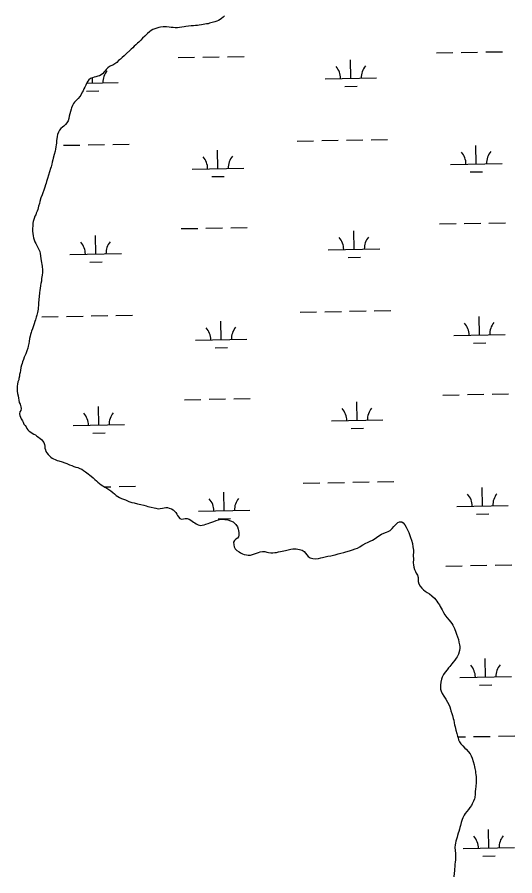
# Model space of a CAD drawing. Extents: x 3925854 to 3964121, y 224593 to 250589.
# Drawn here: x 3936915 to 3937882, y 239461 to 241130 of the extents above; entities that cross this region are included whole.
import ezdxf

# ---------------------------------------------------------------- set-up
doc = ezdxf.new("R2010")
doc.units = 0
doc.layers.add('V-WETL-SWMP', color=7, linetype='Continuous')

msp = doc.modelspace()

# ---------------------------------------------------------------- linework, layer by layer
at = {"layer": 'V-WETL-SWMP'}
for p, q in [((3937227.625, 241051.839), (3937259.62, 241052.42)), ((3937275.617, 241052.711), (3937307.612, 241053.293)), ((3937323.609, 241053.584), (3937355.604, 241054.166)), ((3937563.258, 241011.504), (3937562.603, 241047.498)), ((3937729.45, 241060.963), (3937761.445, 241061.545)), ((3937777.442, 241061.836), (3937809.437, 241062.418)), ((3937825.434, 241062.709), (3937857.429, 241063.29)), ((3937050.243, 241002.175), (3937111.424, 241003.288)), ((3937061.433, 241002.379), (3937061.249, 241012.472)), ((3937513.266, 241010.595), (3937613.249, 241012.413)), ((3937049.715, 240986.732), (3937073.711, 240987.169)), ((3937551.54, 240995.857), (3937575.536, 240996.293)), ((3937004.781, 240881.258), (3937036.776, 240881.84)), ((3937052.773, 240882.131), (3937084.768, 240882.712)), ((3937100.765, 240883.003), (3937132.76, 240883.585)), ((3937458.614, 240889.51), (3937490.609, 240890.092)), ((3937506.606, 240890.383), (3937538.601, 240890.964)), ((3937554.598, 240891.255), (3937586.593, 240891.837)), ((3937602.59, 240892.128), (3937634.585, 240892.71)), ((3937806.795, 240845.091), (3937806.141, 240881.085)), ((3937304.97, 240835.966), (3937304.316, 240871.96)), ((3937254.978, 240835.057), (3937354.962, 240836.875)), ((3937756.803, 240844.182), (3937856.787, 240846)), ((3937293.253, 240820.319), (3937317.249, 240820.756)), ((3937795.078, 240829.444), (3937819.074, 240829.88)), ((3937831.482, 240730.089), (3937863.477, 240730.67)), ((3937233.673, 240719.218), (3937265.668, 240719.8)), ((3937281.665, 240720.091), (3937313.66, 240720.673)), ((3937329.657, 240720.964), (3937361.652, 240721.546)), ((3937569.306, 240678.884), (3937568.651, 240714.878)), ((3937735.498, 240728.343), (3937767.493, 240728.925)), ((3937783.49, 240729.216), (3937815.485, 240729.798)), ((3937067.481, 240669.759), (3937066.826, 240705.753)), ((3937519.314, 240677.975), (3937619.297, 240679.793)), ((3937017.489, 240668.85), (3937117.472, 240670.668)), ((3937557.588, 240663.237), (3937581.584, 240663.673)), ((3937055.763, 240654.112), (3937079.759, 240654.549)), ((3936962.837, 240547.765), (3936994.832, 240548.347)), ((3937010.829, 240548.638), (3937042.824, 240549.22)), ((3937058.821, 240549.511), (3937090.816, 240550.092)), ((3937106.813, 240550.383), (3937138.808, 240550.965)), ((3937464.662, 240556.89), (3937496.657, 240557.472)), ((3937512.654, 240557.763), (3937544.649, 240558.344)), ((3937560.646, 240558.635), (3937592.641, 240559.217)), ((3937608.638, 240559.508), (3937640.633, 240560.09)), ((3937812.843, 240512.471), (3937812.189, 240548.465)), ((3937311.018, 240503.346), (3937310.364, 240539.34)), ((3937762.852, 240511.562), (3937862.835, 240513.38)), ((3937261.027, 240502.437), (3937361.01, 240504.255)), ((3937801.126, 240496.824), (3937825.122, 240497.26)), ((3937299.301, 240487.699), (3937323.297, 240488.136)), ((3937741.546, 240395.723), (3937773.541, 240396.305)), ((3937789.538, 240396.596), (3937821.533, 240397.178)), ((3937837.53, 240397.468), (3937869.525, 240398.05)), ((3937239.721, 240386.598), (3937271.716, 240387.18)), ((3937287.713, 240387.471), (3937319.708, 240388.053)), ((3937335.705, 240388.344), (3937367.7, 240388.926)), ((3937575.354, 240346.264), (3937574.699, 240382.258)), ((3937073.529, 240337.139), (3937072.874, 240373.133)), ((3937525.362, 240345.355), (3937625.345, 240347.173)), ((3937023.537, 240336.23), (3937123.52, 240338.048)), ((3937563.636, 240330.617), (3937587.632, 240331.053)), ((3937061.811, 240321.492), (3937085.807, 240321.929)), ((3937084.355, 240217.245), (3937096.864, 240217.472)), ((3937112.861, 240217.763), (3937144.856, 240218.345)), ((3937470.71, 240224.27), (3937502.705, 240224.852)), ((3937518.702, 240225.143), (3937550.697, 240225.724)), ((3937566.694, 240226.015), (3937598.689, 240226.597)), ((3937614.686, 240226.888), (3937646.681, 240227.47)), ((3937818.891, 240179.851), (3937818.237, 240215.845)), ((3937317.066, 240170.726), (3937316.412, 240206.72)), ((3937768.9, 240178.942), (3937868.883, 240180.76)), ((3937267.075, 240169.817), (3937367.058, 240171.635)), ((3937807.174, 240164.204), (3937831.17, 240164.64)), ((3937305.349, 240155.079), (3937329.345, 240155.516)), ((3937747.594, 240063.103), (3937779.589, 240063.685)), ((3937795.586, 240063.976), (3937827.581, 240064.558)), ((3937843.578, 240064.848), (3937875.573, 240065.43)), ((3937824.939, 239847.231), (3937824.285, 239883.225)), ((3937774.948, 239846.322), (3937874.931, 239848.14)), ((3937813.222, 239831.584), (3937837.218, 239832.02)), ((3937770.884, 239730.797), (3937785.637, 239731.065)), ((3937801.634, 239731.356), (3937833.629, 239731.938)), ((3937849.626, 239732.228), (3937881.621, 239732.81)), ((3937830.987, 239514.611), (3937830.333, 239550.605)), ((3937780.996, 239513.702), (3937880.979, 239515.52)), ((3937819.27, 239498.964), (3937843.266, 239499.4))]:
    msp.add_line(p, q, dxfattribs=at)
for points in [[(3937317.639, 241133.248), (3937315.027, 241130.381), (3937312.11, 241127.817), (3937309.313, 241125.863), (3937306.334, 241124.031), (3937302.562, 241122.684), (3937298.728, 241121.458), (3937293.435, 241119.864), (3937288.81, 241118.637), (3937285.951, 241117.535), (3937282.603, 241117.163), (3937276.395, 241115.994), (3937273.047, 241115.621), (3937268.604, 241114.882)], [(3937268.604, 241114.882), (3937265.439, 241114.388), (3937261.543, 241114.258), (3937257.464, 241113.824), (3937252.898, 241113.632), (3937247.602, 241113.073), (3937242.368, 241112.454), (3937239.203, 241111.838), (3937234.942, 241111.099), (3937230.317, 241110.115), (3937226.422, 241109.498), (3937221.977, 241109.672), (3937217.775, 241110.029), (3937214.365, 241110.326), (3937210.163, 241110.865), (3937204.864, 241111.707), (3937201.82, 241111.64), (3937198.228, 241111.633), (3937193.541, 241110.892), (3937189.829, 241110.093), (3937186.3, 241109.051), (3937182.528, 241107.704), (3937178.756, 241106.174), (3937175.045, 241104.401), (3937171.763, 241101.715), (3937168.238, 241098.542), (3937165.99, 241096.406), (3937162.77, 241093.173), (3937158.698, 241089.268), (3937154.87, 241085.607), (3937151.163, 241082.068), (3937148.976, 241079.933), (3937145.573, 241076.699), (3937142.352, 241074.013), (3937139.314, 241071.024), (3937136.458, 241068.278), (3937134.209, 241066.081), (3937126.431, 241059.003), (3937122.602, 241055.525), (3937118.956, 241052.229), (3937115.553, 241048.813), (3937112.028, 241045.883), (3937108.443, 241042.223), (3937104.917, 241039.415), (3937100.782, 241037.336), (3937097.071, 241035.563), (3937094.03, 241034.217), (3937090.808, 241031.897), (3937087.709, 241028.725), (3937085.948, 241026.286), (3937084.066, 241023.847), (3937080.907, 241020.37), (3937078.05, 241018.111), (3937074.583, 241016.582), (3937071.541, 241015.48), (3937067.768, 241014.376), (3937064.543, 241013.578), (3937061.075, 241012.414), (3937057.06, 241010.884), (3937054.08, 241008.808), (3937052.199, 241006.064), (3937050.561, 241002.834), (3937048.439, 240998.446), (3937046.438, 240994.423), (3937044.68, 240990.949), (3937043.043, 240987.475), (3937041.283, 240984.732), (3937038.555, 240979.003), (3937036.795, 240976.199), (3937033.454, 240972.295), (3937031.085, 240969.672), (3937028.351, 240967.11), (3937026.163, 240965.035), (3937024.159, 240962.291), (3937022.219, 240958.695), (3937020.706, 240954.247), (3937019.677, 240951.262), (3937018.346, 240947.058), (3937017.016, 240942.367), (3937015.868, 240938.103), (3937014.964, 240933.291), (3937013.756, 240928.966), (3937011.572, 240924.882), (3937008.9, 240921.528), (3937005.74, 240918.66), (3937003.004, 240916.523), (3937000.027, 240913.717), (3936997.415, 240910.545), (3936995.048, 240907.07), (3936993.292, 240902.196), (3936992.508, 240898.602), (3936991.909, 240894.034), (3936991.489, 240890.563), (3936991.256, 240885.387), (3936990.958, 240882.282), (3936990.236, 240878.383), (3936989.393, 240873.511), (3936988.67, 240869.978), (3936986.979, 240863.277), (3936984.923, 240856.454), (3936984.138, 240853.165)], [(3936984.138, 240853.165), (3936983.051, 240848.657), (3936982.269, 240844.272), (3936980.696, 240839.398), (3936979.79, 240835.865), (3936978.037, 240829.529), (3936976.041, 240822.888), (3936973.802, 240816.43), (3936971.865, 240810.703), (3936970.958, 240807.657), (3936969.991, 240804.245), (3936968.6, 240799.859), (3936966.724, 240794.254), (3936964.787, 240788.648), (3936963.455, 240785.236), (3936961.215, 240778.899), (3936959.219, 240772.198), (3936958.01, 240768.116), (3936956.62, 240762.938), (3936954.928, 240756.724), (3936953.9, 240753.374), (3936952.143, 240749.108), (3936951.175, 240746.184), (3936949.11, 240743.561), (3936947.78, 240738.931), (3936946.149, 240732.84), (3936945.607, 240729.551), (3936945.131, 240724.435), (3936944.654, 240719.564), (3936944.664, 240714.328), (3936945.1, 240709.823), (3936945.718, 240705.197), (3936946.517, 240701.424), (3936947.804, 240697.469), (3936949.517, 240693.576), (3936951.35, 240690.17), (3936953.184, 240686.582), (3936954.651, 240683.784), (3936956.668, 240679.952), (3936958.81, 240674.538), (3936959.548, 240671.191), (3936960.166, 240666.382), (3936961.152, 240660.6), (3936962.263, 240653.661), (3936962.942, 240649.157), (3936963.496, 240646.175), (3936963.998, 240638.687), (3936963.886, 240633.999), (3936963.166, 240628.701), (3936962.388, 240622.123), (3936962.337, 240617.07), (3936961.19, 240612.379), (3936960.346, 240608.664), (3936959.383, 240602.878), (3936958.964, 240599.406), (3936958.304, 240594.473), (3936957.528, 240587.105), (3936957.114, 240581.381), (3936956.52, 240574.073), (3936956.224, 240569.75), (3936955.867, 240565.609), (3936955.508, 240562.625), (3936954.785, 240559.153), (3936954.121, 240555.925), (3936953.036, 240550.808), (3936952.008, 240547.214), (3936950.375, 240541.974), (3936949.347, 240538.563), (3936947.835, 240533.872), (3936945.837, 240527.962), (3936944.384, 240524.306), (3936942.931, 240520.102), (3936942.207, 240517.117), (3936940.693, 240513.095), (3936939.908, 240509.928), (3936939.003, 240505.603), (3936938.224, 240499.817), (3936937.562, 240495.798), (3936936.538, 240490.377), (3936935.693, 240486.965), (3936933.817, 240481.36), (3936931.575, 240475.937), (3936930.485, 240473.073), (3936928.667, 240469.051), (3936927.154, 240464.725), (3936925.518, 240460.399), (3936924.551, 240456.926), (3936923.28, 240453.453), (3936922.193, 240449.25), (3936921.169, 240443.586), (3936920.447, 240439.444), (3936919.663, 240435.729), (3936919.183, 240432.135), (3936918.4, 240428.115), (3936917.834, 240425.119), (3936916.199, 240421.012), (3936915.526, 240416.59), (3936915.204, 240413.192), (3936915.078, 240409.332), (3936914.963, 240406.129), (3936915.225, 240402.866)], [(3936915.225, 240402.866), (3936915.842, 240398.703), (3936916.619, 240394.126), (3936917.298, 240389.561), (3936917.976, 240385.361), (3936919.081, 240381.041), (3936920.427, 240377.634), (3936922.263, 240373.01), (3936922.758, 240369.48), (3936921.852, 240365.703), (3936920.153, 240362.777), (3936919.247, 240359.366), (3936919.863, 240355.897), (3936921.148, 240352.673), (3936922.982, 240349.145), (3936924.998, 240345.801), (3936926.465, 240342.82), (3936927.751, 240339.292), (3936930.375, 240336.374), (3936932.634, 240333.578), (3936933.675, 240330.658), (3936935.811, 240328.044), (3936938.373, 240325.675), (3936941.239, 240323.306), (3936944.348, 240321.547), (3936947.579, 240319.849), (3936950.566, 240318.089), (3936953.371, 240315.903), (3936956.42, 240313.596), (3936959.408, 240311.167), (3936962.031, 240308.919), (3936964.227, 240306.854), (3936966.852, 240303.328), (3936968.199, 240299.617), (3936968.449, 240296.268), (3936968.701, 240292.311), (3936969.682, 240288.843), (3936970.845, 240286.045), (3936972.494, 240283.369), (3936975.119, 240280.026), (3936977.499, 240277.474), (3936980, 240275.043), (3936982.805, 240272.918), (3936985.791, 240271.646), (3936988.96, 240270.191), (3936992.799, 240268.555), (3936995.967, 240267.465), (3937002.059, 240265.834), (3937007.36, 240264.079), (3937011.564, 240262.322), (3937016.561, 240260.201), (3937020.888, 240258.505), (3937024.787, 240256.991), (3937028.991, 240255.6), (3937032.525, 240254.572), (3937036.485, 240253.058), (3937040.446, 240251.3), (3937044.043, 240249.237), (3937047.884, 240246.445), (3937052.641, 240242.74), (3937056.056, 240239.886), (3937058.801, 240237.639), (3937062.399, 240234.602), (3937065.754, 240231.504), (3937068.987, 240228.588), (3937071.915, 240225.976), (3937075.025, 240223.364), (3937078.013, 240220.996), (3937081.427, 240218.993), (3937085.085, 240216.809), (3937088.803, 240214.625), (3937092.827, 240212.076), (3937096.973, 240209.223), (3937100.571, 240206.186), (3937103.682, 240203.27), (3937107.158, 240200.598), (3937110.633, 240198.474), (3937113.742, 240196.41), (3937117.338, 240194.774), (3937121.177, 240193.016), (3937125.138, 240191.563), (3937129.22, 240190.11), (3937131.963, 240188.594), (3937137.872, 240186.718), (3937141.954, 240185.752), (3937148.715, 240184.183), (3937154.989, 240182.674), (3937160.715, 240181.285), (3937165.223, 240180.138), (3937168.878, 240179.11), (3937175.274, 240177.54), (3937180.94, 240176.091), (3937184.046, 240175.366), (3937188.675, 240174.645), (3937192.389, 240174.714), (3937197.501, 240175.637), (3937200.666, 240176.314), (3937203.648, 240176.868), (3937206.936, 240176.692), (3937210.408, 240175.968), (3937214.673, 240174.516)], [(3937214.673, 240174.516), (3937217.904, 240172.391), (3937220.528, 240169.779), (3937222.908, 240167.044), (3937224.801, 240164.125), (3937226.512, 240161.267), (3937228.283, 240158.714), (3937230.785, 240155.553), (3937234.136, 240154.403), (3937238.214, 240155.081), (3937241.258, 240155.452), (3937245.033, 240155.277), (3937249.115, 240154.129), (3937252.162, 240152.613), (3937254.906, 240150.427), (3937257.224, 240148.422), (3937259.967, 240146.967), (3937262.953, 240145.39), (3937266.428, 240143.266), (3937270.754, 240142.057), (3937274.345, 240142.43), (3937277.874, 240143.35), (3937281.464, 240144.393), (3937285.845, 240145.802), (3937289.07, 240146.844), (3937293.025, 240148.313), (3937297.04, 240149.783), (3937301.42, 240151.375), (3937305.984, 240152.845), (3937310.791, 240154.012), (3937314.079, 240154.201), (3937318.463, 240153.845), (3937323.945, 240152.699), (3937329.184, 240151.249), (3937334.302, 240149.311), (3937336.681, 240147.307), (3937339.976, 240143.599), (3937342.908, 240139.1), (3937344.317, 240135.023), (3937344.871, 240131.98), (3937345.731, 240128.025), (3937345.802, 240123.154), (3937345.078, 240119.986), (3937343.013, 240117.303), (3937339.912, 240115.531), (3937337.056, 240112.907), (3937335.48, 240109.251), (3937335.612, 240104.624), (3937336.472, 240100.547), (3937338.55, 240096.776), (3937341.905, 240093.495), (3937345.93, 240090.459), (3937348.551, 240088.821), (3937352.696, 240086.759), (3937355.864, 240085.73), (3937360.493, 240084.644), (3937363.539, 240084.163), (3937367.983, 240084.355), (3937372.303, 240085.46), (3937376.076, 240086.685), (3937379.604, 240088.093), (3937383.802, 240089.745), (3937387.27, 240090.787), (3937391.592, 240091.405), (3937395.976, 240091.231), (3937399.874, 240090.387), (3937403.407, 240089.663), (3937407.366, 240089.002), (3937411.81, 240089.011), (3937415.524, 240089.262), (3937418.506, 240089.755), (3937422.4, 240090.859), (3937426.479, 240091.294), (3937429.948, 240091.849), (3937435.851, 240093.2), (3937441.51, 240094.856), (3937446.805, 240096.023), (3937450.518, 240096.457), (3937456.911, 240096.531), (3937463.062, 240095.509), (3937468.545, 240093.815), (3937472.568, 240091.388), (3937475.01, 240088.349), (3937477.574, 240084.884), (3937480.442, 240081.723), (3937484.344, 240079.357), (3937489.218, 240077.845), (3937494.577, 240077.064), (3937500.056, 240077.623), (3937504.559, 240078.85), (3937507.783, 240079.892), (3937513.078, 240081.181), (3937518.433, 240082.227), (3937523.972, 240083.274), (3937529.449, 240084.442), (3937532.918, 240085.18), (3937538.577, 240086.592), (3937543.506, 240087.88), (3937549.652, 240089.598), (3937553.547, 240090.58), (3937560.301, 240092.542)], [(3937560.301, 240092.542), (3937566.507, 240094.625), (3937571.739, 240096.584), (3937576.12, 240098.176), (3937580.682, 240100.194), (3937583.174, 240102.148), (3937586.153, 240104.285), (3937591.991, 240107.523), (3937595.458, 240109.114), (3937600.872, 240111.621), (3937605.069, 240113.517), (3937610.056, 240116.389), (3937612.853, 240118.343), (3937617.533, 240122.066), (3937622.337, 240124.938), (3937627.264, 240127.14), (3937632.375, 240129.038), (3937635.599, 240130.384), (3937639.552, 240132.401), (3937643.563, 240136.184), (3937646.903, 240140.331), (3937650.426, 240144.235), (3937654.438, 240147.653), (3937657.905, 240148.999), (3937661.863, 240148.885), (3937664.972, 240147.248), (3937668.206, 240143.48), (3937670.712, 240138.858), (3937673.158, 240133.566), (3937675.483, 240128.152), (3937677.808, 240122.372), (3937679.094, 240118.722), (3937680.749, 240113.367), (3937682.65, 240106.735), (3937683.82, 240100.344), (3937684.314, 240097.24), (3937684.869, 240093.771), (3937684.815, 240090.483), (3937684.22, 240083.663), (3937684.6, 240076.357), (3937684.431, 240069.538), (3937684.683, 240065.764), (3937685.484, 240060.955), (3937686.955, 240056.148), (3937688.911, 240052.378), (3937690.317, 240049.58), (3937692.579, 240045.14), (3937693.683, 240040.88), (3937693.57, 240036.922), (3937693.578, 240032.965), (3937695.109, 240028.584), (3937697.858, 240024.084), (3937701.093, 240020.316), (3937704.448, 240017.096), (3937707.681, 240014.302), (3937711.278, 240011.874), (3937715.667, 240009.022), (3937720.181, 240005.134), (3937725.365, 240000.517), (3937728.477, 239997.175), (3937730.37, 239994.622), (3937732.263, 239991.764), (3937735.073, 239987.386), (3937736.844, 239984.467), (3937740.694, 239977.9), (3937743.017, 239972.973), (3937745.706, 239968.351), (3937749.796, 239963.245), (3937754.373, 239957.958), (3937756.997, 239954.736), (3937759.379, 239951.088), (3937760.907, 239948.351), (3937763.107, 239944.276), (3937764.452, 239941.539), (3937767.328, 239934.665), (3937768.554, 239930.771), (3937771.984, 239920.549), (3937773.152, 239915.316), (3937774.319, 239910.204), (3937774.753, 239906.491), (3937774.637, 239903.446), (3937773.916, 239898.757), (3937772.104, 239891.69), (3937769.679, 239886.815), (3937767.858, 239883.767), (3937764.822, 239879.864), (3937762.15, 239876.51), (3937759.356, 239873.094), (3937755.592, 239867.851), (3937753.102, 239864.984), (3937750.004, 239861.264), (3937746.543, 239856.812), (3937743.142, 239852.36), (3937740.536, 239846.875), (3937739.325, 239843.402), (3937737.998, 239837.372), (3937737.218, 239831.708), (3937737.106, 239827.02), (3937737.478, 239823.855), (3937738.399, 239820.143), (3937740.418, 239815.337)], [(3937740.418, 239815.337), (3937743.777, 239809.986), (3937747.442, 239804.453), (3937750.741, 239798.736), (3937754.042, 239792.411), (3937755.204, 239789.613), (3937756.675, 239784.867), (3937757.595, 239781.703), (3937759.189, 239776.287), (3937760.353, 239772.637), (3937762.009, 239766.856), (3937762.869, 239763.265), (3937764.035, 239758.519), (3937764.774, 239754.685), (3937765.573, 239750.729), (3937766.129, 239747.259), (3937767.292, 239744.096), (3937769.132, 239737.646), (3937770.604, 239732.108), (3937771.28, 239728.944), (3937772.506, 239724.989), (3937773.975, 239721.46), (3937776.906, 239717.265), (3937780.688, 239713.376), (3937784.837, 239709.184), (3937787.277, 239706.814), (3937791.122, 239702.56), (3937794.724, 239697.819), (3937796.801, 239694.292), (3937799.003, 239689.243), (3937801.025, 239683.097), (3937802.622, 239676.525), (3937803.604, 239672.57), (3937804.219, 239669.344), (3937804.96, 239664.231), (3937805.576, 239660.945), (3937806.132, 239656.988), (3937806.504, 239653.64), (3937806.758, 239648.709), (3937806.71, 239642.134), (3937806.117, 239634.704), (3937805.336, 239629.345), (3937804.615, 239624.838), (3937804.808, 239619.846), (3937803.908, 239613.208), (3937803.062, 239610.223), (3937801.426, 239606.14), (3937798.819, 239600.655), (3937797.182, 239597.607), (3937794.268, 239593.339), (3937791.475, 239589.742), (3937788.559, 239586.143), (3937785.462, 239582.24), (3937783.156, 239578.522), (3937780.731, 239573.463), (3937779.52, 239570.234), (3937777.583, 239564.629), (3937776.074, 239558.537), (3937775.046, 239554.821), (3937774.2, 239551.714), (3937772.749, 239546.719), (3937771.721, 239543.611), (3937770.573, 239538.921), (3937769.727, 239535.814), (3937768.518, 239531.976), (3937767.307, 239528.259), (3937766.22, 239524.056), (3937765.739, 239521.072), (3937765.323, 239515.957), (3937765.457, 239510.051), (3937766.199, 239504.451), (3937766.395, 239497.876), (3937766.105, 239491.178), (3937765.685, 239487.829), (3937765.391, 239482.835), (3937765.095, 239478.938), (3937764.558, 239473.579), (3937764.382, 239470.413), (3937764.026, 239465.846), (3937763.188, 239458.781)]]:
    msp.add_lwpolyline(points, dxfattribs=at)
for centre, start, end in [((3937508.015, 241010.974), 0.269879, 41.813537), ((3937618.483, 241012.983), 140.269876, 181.813534), ((3937116.658, 241003.858), 140.269876, 181.813534), ((3937751.553, 240844.561), 0.269879, 41.813537), ((3937862.02, 240846.57), 140.269876, 181.813534), ((3937249.728, 240835.436), 0.269879, 41.813537), ((3937360.195, 240837.445), 140.269876, 181.813534), ((3937514.063, 240678.354), 0.269879, 41.813537), ((3937624.531, 240680.363), 140.269876, 181.813534), ((3937012.238, 240669.229), 0.269879, 41.813537), ((3937122.706, 240671.238), 140.269876, 181.813534), ((3937757.601, 240511.941), 0.269879, 41.813537), ((3937868.068, 240513.95), 140.269876, 181.813534), ((3937255.776, 240502.816), 0.269879, 41.813537), ((3937366.243, 240504.825), 140.269876, 181.813534), ((3937520.111, 240345.734), 0.269879, 41.813537), ((3937630.579, 240347.743), 140.269876, 181.813534), ((3937018.286, 240336.609), 0.269879, 41.813537), ((3937128.754, 240338.618), 140.269876, 181.813534), ((3937763.649, 240179.321), 0.269879, 41.813537), ((3937874.117, 240181.33), 140.269876, 181.813534), ((3937261.824, 240170.196), 0.269879, 41.813537), ((3937372.291, 240172.205), 140.269876, 181.813534), ((3937769.697, 239846.701), 0.269879, 41.813537), ((3937880.165, 239848.71), 140.269876, 181.813534), ((3937775.745, 239514.081), 0.269879, 41.813537), ((3937886.213, 239516.09), 140.269876, 181.813534)]:
    msp.add_arc(centre, 35.246, start, end, dxfattribs=at)

doc.saveas('drawing.dxf')
